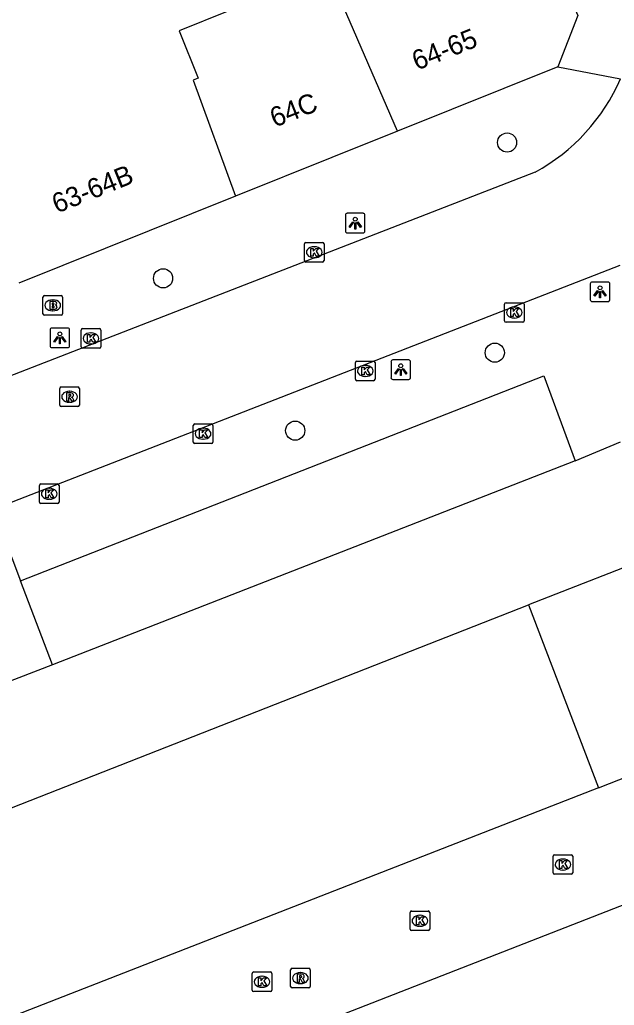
# Model space of a CAD drawing. Extents: x 160379 to 161131, y 383940 to 384849.
# Drawn here: x 160848.9 to 160879.2, y 384718.9 to 384769.3 of the extents above; entities that cross this region are included whole.
import ezdxf

# ---------------------------------------------------------------- set-up
doc = ezdxf.new("R2010")
doc.units = 0
for name, color, linetype in [('IMGEO_Boom', 7, 'Continuous'), ('IMGEO_Brandkraan', 7, 'Continuous'), ('IMGEO_Kolk', 7, 'Continuous'), ('IMGEO_Lichtpunt', 7, 'Continuous'), ('IMGEO_Pand', 7, 'Continuous'), ('IMGEO_Pand_nummerreeks', 7, 'Continuous'), ('IMGEO_Parkeervlak_open', 7, 'Continuous'), ('IMGEO_Rijbaan_lokaal_open', 7, 'Continuous'), ('IMGEO_Rioolput', 7, 'Continuous'), ('IMGEO_Voetpad_open', 7, 'Continuous')]:
    doc.layers.add(name, color=color, linetype=linetype)

msp = doc.modelspace()

# ---------------------------------------------------------------- linework, layer by layer
at = {"layer": 'IMGEO_Boom'}
for centre in [(160873.751, 384762.993), (160856.191, 384756.054), (160873.125, 384752.254), (160862.936, 384748.272)]:
    msp.add_circle(centre, 0.489, dxfattribs=at)
at = {"layer": 'IMGEO_Brandkraan'}
for p, q in [((160850.061, 384754.247), (160850.061, 384755.099)), ((160850.136, 384755.173), (160850.988, 384755.173)), ((160850.549, 384754.953), (160850.574, 384754.953)), ((160851.062, 384755.099), (160851.062, 384754.247)), ((160850.988, 384754.173), (160850.136, 384754.173)), ((160850.572, 384754.393), (160850.547, 384754.393))]:
    msp.add_line(p, q, dxfattribs=at)
for points in [[(160850.061, 384754.247), (160850.061, 384755.099)], [(160850.136, 384755.173), (160850.988, 384755.173)], [(160851.062, 384755.099), (160851.062, 384754.247)], [(160850.409, 384754.873), (160850.409, 384754.473), (160850.622, 384754.473)], [(160850.64, 384754.873), (160850.409, 384754.873)], [(160850.588, 384754.792), (160850.534, 384754.792), (160850.534, 384754.716)], [(160850.534, 384754.716), (160850.587, 384754.716)], [(160850.596, 384754.64), (160850.534, 384754.64), (160850.534, 384754.559)], [(160850.534, 384754.559), (160850.596, 384754.559)], [(160850.988, 384754.173), (160850.136, 384754.173)]]:
    msp.add_lwpolyline(points, dxfattribs=at)
for centre, radius, start, end in [((160850.138, 384755.097), 0.0765, 91.552, 178.448), ((160850.138, 384755.097), 0.0765, 91.552, 178.448), ((160850.986, 384755.097), 0.0765, 1.552, 88.448), ((160850.986, 384755.097), 0.0765, 1.552, 88.448), ((160850.589, 384754.754), 0.0379, 267.8285, 90.9355), ((160850.597, 384754.599), 0.0404, 269.8759, 90.5077), ((160850.628, 384754.724), 0.251, 268.6676, 293.5347), ((160850.644, 384754.728), 0.145, 59.4692, 91.5367), ((160850.669, 384754.775), 0.0922, 285.5137, 58.1501), ((160850.674, 384754.583), 0.105, 301.3115, 78.989), ((160850.138, 384754.249), 0.0765, 181.552, 268.448), ((160850.138, 384754.249), 0.0765, 181.552, 268.448), ((160850.986, 384754.249), 0.0765, 271.552, 358.448), ((160850.986, 384754.249), 0.0765, 271.552, 358.448)]:
    msp.add_arc(centre, radius, start, end, dxfattribs=at)
for centre, major_axis, ratio, start_param, end_param in [((160850.548, 384754.673), (-0.387, 0.002), 0.722429, 4.712389, 7.853982), ((160850.573, 384754.673), (-0.39, 0.002), 0.717154, 1.570796, 4.712389)]:
    msp.add_ellipse(centre, major_axis=major_axis, ratio=ratio, start_param=start_param, end_param=end_param, dxfattribs=at)
at = {"layer": 'IMGEO_Kolk'}
for p, q in [((160863.407, 384756.961), (160863.407, 384757.813)), ((160863.482, 384757.887), (160864.334, 384757.887)), ((160863.895, 384757.667), (160863.92, 384757.667)), ((160864.408, 384757.813), (160864.408, 384756.961)), ((160863.918, 384757.107), (160863.893, 384757.107)), ((160864.334, 384756.887), (160863.482, 384756.887)), ((160873.621, 384753.881), (160873.621, 384754.733)), ((160873.696, 384754.807), (160874.548, 384754.807)), ((160874.109, 384754.587), (160874.134, 384754.587)), ((160874.622, 384754.733), (160874.622, 384753.881)), ((160874.132, 384754.027), (160874.107, 384754.027)), ((160852.011, 384752.558), (160852.011, 384753.41)), ((160852.086, 384753.484), (160852.938, 384753.484)), ((160853.012, 384753.41), (160853.012, 384752.558)), ((160874.548, 384753.807), (160873.696, 384753.807)), ((160852.499, 384753.264), (160852.524, 384753.264)), ((160852.938, 384752.484), (160852.086, 384752.484)), ((160852.522, 384752.704), (160852.497, 384752.704)), ((160866.011, 384750.897), (160866.011, 384751.749)), ((160866.086, 384751.823), (160866.938, 384751.823)), ((160866.499, 384751.603), (160866.524, 384751.603)), ((160867.012, 384751.749), (160867.012, 384750.897)), ((160866.522, 384751.043), (160866.497, 384751.043)), ((160866.938, 384750.823), (160866.086, 384750.823)), ((160857.734, 384747.689), (160857.734, 384748.541)), ((160857.809, 384748.615), (160858.661, 384748.615)), ((160858.222, 384748.395), (160858.247, 384748.395)), ((160858.735, 384748.541), (160858.735, 384747.689)), ((160858.661, 384747.615), (160857.809, 384747.615)), ((160858.245, 384747.835), (160858.22, 384747.835)), ((160849.878, 384744.619), (160849.878, 384745.471)), ((160849.953, 384745.545), (160850.805, 384745.545)), ((160850.879, 384745.471), (160850.879, 384744.619)), ((160850.366, 384745.325), (160850.391, 384745.325)), ((160850.805, 384744.545), (160849.953, 384744.545)), ((160850.389, 384744.765), (160850.364, 384744.765)), ((160876.101, 384725.674), (160876.101, 384726.526)), ((160876.176, 384726.6), (160877.028, 384726.6)), ((160876.589, 384726.38), (160876.614, 384726.38)), ((160877.102, 384726.526), (160877.102, 384725.674)), ((160876.612, 384725.82), (160876.587, 384725.82)), ((160877.028, 384725.6), (160876.176, 384725.6)), ((160868.876, 384723.725), (160869.728, 384723.725)), ((160868.801, 384722.799), (160868.801, 384723.651)), ((160869.289, 384723.505), (160869.314, 384723.505)), ((160869.802, 384723.651), (160869.802, 384722.799)), ((160869.728, 384722.725), (160868.876, 384722.725)), ((160869.312, 384722.945), (160869.287, 384722.945)), ((160860.741, 384719.683), (160860.741, 384720.535)), ((160860.816, 384720.609), (160861.668, 384720.609)), ((160861.229, 384720.389), (160861.254, 384720.389)), ((160861.742, 384720.535), (160861.742, 384719.683)), ((160861.252, 384719.829), (160861.227, 384719.829)), ((160861.668, 384719.609), (160860.816, 384719.609))]:
    msp.add_line(p, q, dxfattribs=at)
for points in [[(160863.407, 384756.961), (160863.407, 384757.813)], [(160863.482, 384757.887), (160864.334, 384757.887)], [(160863.728, 384757.587), (160863.851, 384757.587), (160863.851, 384757.436), (160863.981, 384757.587), (160864.145, 384757.587), (160863.999, 384757.436), (160864.152, 384757.187), (160864, 384757.187), (160863.915, 384757.351), (160863.851, 384757.284), (160863.851, 384757.187), (160863.728, 384757.187), (160863.728, 384757.587)], [(160864.408, 384757.813), (160864.408, 384756.961)], [(160864.334, 384756.887), (160863.482, 384756.887)], [(160873.621, 384753.881), (160873.621, 384754.733)], [(160873.696, 384754.807), (160874.548, 384754.807)], [(160873.942, 384754.507), (160874.065, 384754.507), (160874.065, 384754.356), (160874.195, 384754.507), (160874.359, 384754.507), (160874.213, 384754.356), (160874.366, 384754.107), (160874.214, 384754.107), (160874.129, 384754.271), (160874.065, 384754.204), (160874.065, 384754.107), (160873.942, 384754.107), (160873.942, 384754.507)], [(160874.622, 384754.733), (160874.622, 384753.881)], [(160852.011, 384752.558), (160852.011, 384753.41)], [(160852.086, 384753.484), (160852.938, 384753.484)], [(160853.012, 384753.41), (160853.012, 384752.558)], [(160874.548, 384753.807), (160873.696, 384753.807)], [(160852.332, 384753.184), (160852.455, 384753.184), (160852.455, 384753.033), (160852.585, 384753.184), (160852.749, 384753.184), (160852.603, 384753.033), (160852.756, 384752.784), (160852.604, 384752.784), (160852.519, 384752.948), (160852.455, 384752.881), (160852.455, 384752.784), (160852.332, 384752.784), (160852.332, 384753.184)], [(160852.938, 384752.484), (160852.086, 384752.484)], [(160866.011, 384750.897), (160866.011, 384751.749)], [(160866.086, 384751.823), (160866.938, 384751.823)], [(160866.332, 384751.523), (160866.455, 384751.523), (160866.455, 384751.372), (160866.585, 384751.523), (160866.749, 384751.523), (160866.603, 384751.372), (160866.756, 384751.123), (160866.604, 384751.123), (160866.519, 384751.287), (160866.455, 384751.22), (160866.455, 384751.123), (160866.332, 384751.123), (160866.332, 384751.523)], [(160867.012, 384751.749), (160867.012, 384750.897)], [(160866.938, 384750.823), (160866.086, 384750.823)], [(160857.734, 384747.689), (160857.734, 384748.541)], [(160857.809, 384748.615), (160858.661, 384748.615)], [(160858.735, 384748.541), (160858.735, 384747.689)], [(160858.055, 384748.315), (160858.178, 384748.315), (160858.178, 384748.164), (160858.308, 384748.315), (160858.472, 384748.315), (160858.326, 384748.164), (160858.479, 384747.915), (160858.327, 384747.915), (160858.242, 384748.079), (160858.178, 384748.012), (160858.178, 384747.915), (160858.055, 384747.915), (160858.055, 384748.315)], [(160858.661, 384747.615), (160857.809, 384747.615)], [(160849.878, 384744.619), (160849.878, 384745.471)], [(160849.953, 384745.545), (160850.805, 384745.545)], [(160850.879, 384745.471), (160850.879, 384744.619)], [(160850.199, 384745.245), (160850.322, 384745.245), (160850.322, 384745.094), (160850.452, 384745.245), (160850.616, 384745.245), (160850.47, 384745.094), (160850.623, 384744.845), (160850.471, 384744.845), (160850.386, 384745.009), (160850.322, 384744.942), (160850.322, 384744.845), (160850.199, 384744.845), (160850.199, 384745.245)], [(160850.805, 384744.545), (160849.953, 384744.545)], [(160876.101, 384725.674), (160876.101, 384726.526)], [(160876.176, 384726.6), (160877.028, 384726.6)], [(160876.422, 384726.3), (160876.545, 384726.3), (160876.545, 384726.149), (160876.675, 384726.3), (160876.839, 384726.3), (160876.693, 384726.149), (160876.846, 384725.9), (160876.694, 384725.9), (160876.609, 384726.064), (160876.545, 384725.997), (160876.545, 384725.9), (160876.422, 384725.9), (160876.422, 384726.3)], [(160877.102, 384726.526), (160877.102, 384725.674)], [(160877.028, 384725.6), (160876.176, 384725.6)], [(160868.876, 384723.725), (160869.728, 384723.725)], [(160868.801, 384722.799), (160868.801, 384723.651)], [(160869.122, 384723.425), (160869.245, 384723.425), (160869.245, 384723.274), (160869.375, 384723.425), (160869.539, 384723.425), (160869.393, 384723.274), (160869.546, 384723.025), (160869.394, 384723.025), (160869.309, 384723.189), (160869.245, 384723.122), (160869.245, 384723.025), (160869.122, 384723.025), (160869.122, 384723.425)], [(160869.802, 384723.651), (160869.802, 384722.799)], [(160869.728, 384722.725), (160868.876, 384722.725)], [(160860.741, 384719.683), (160860.741, 384720.535)], [(160860.816, 384720.609), (160861.668, 384720.609)], [(160861.062, 384720.309), (160861.185, 384720.309), (160861.185, 384720.158), (160861.315, 384720.309), (160861.479, 384720.309), (160861.333, 384720.158), (160861.486, 384719.909), (160861.334, 384719.909), (160861.249, 384720.073), (160861.185, 384720.006), (160861.185, 384719.909), (160861.062, 384719.909), (160861.062, 384720.309)], [(160861.742, 384720.535), (160861.742, 384719.683)], [(160861.668, 384719.609), (160860.816, 384719.609)]]:
    msp.add_lwpolyline(points, dxfattribs=at)
for centre, start, end in [((160863.484, 384757.811), 91.552, 178.448), ((160863.484, 384757.811), 91.552, 178.448), ((160864.332, 384757.811), 1.552, 88.448), ((160864.332, 384757.811), 1.552, 88.448), ((160863.484, 384756.963), 181.552, 268.448), ((160863.484, 384756.963), 181.552, 268.448), ((160864.332, 384756.963), 271.552, 358.448), ((160864.332, 384756.963), 271.552, 358.448), ((160873.698, 384754.731), 91.552, 178.448), ((160873.698, 384754.731), 91.552, 178.448), ((160874.546, 384754.731), 1.552, 88.448), ((160874.546, 384754.731), 1.552, 88.448), ((160852.088, 384753.408), 91.552, 178.448), ((160852.088, 384753.408), 91.552, 178.448), ((160852.936, 384753.408), 1.552, 88.448), ((160852.936, 384753.408), 1.552, 88.448), ((160873.698, 384753.883), 181.552, 268.448), ((160873.698, 384753.883), 181.552, 268.448), ((160874.546, 384753.883), 271.552, 358.448), ((160874.546, 384753.883), 271.552, 358.448), ((160852.088, 384752.56), 181.552, 268.448), ((160852.088, 384752.56), 181.552, 268.448), ((160852.936, 384752.56), 271.552, 358.448), ((160852.936, 384752.56), 271.552, 358.448), ((160866.088, 384751.747), 91.552, 178.448), ((160866.088, 384751.747), 91.552, 178.448), ((160866.936, 384751.747), 1.552, 88.448), ((160866.936, 384751.747), 1.552, 88.448), ((160866.088, 384750.899), 181.552, 268.448), ((160866.088, 384750.899), 181.552, 268.448), ((160866.936, 384750.899), 271.552, 358.448), ((160866.936, 384750.899), 271.552, 358.448), ((160857.811, 384748.539), 91.552, 178.448), ((160857.811, 384748.539), 91.552, 178.448), ((160858.659, 384748.539), 1.552, 88.448), ((160858.659, 384748.539), 1.552, 88.448), ((160857.811, 384747.691), 181.552, 268.448), ((160857.811, 384747.691), 181.552, 268.448), ((160858.659, 384747.691), 271.552, 358.448), ((160858.659, 384747.691), 271.552, 358.448), ((160849.955, 384745.469), 91.552, 178.448), ((160849.955, 384745.469), 91.552, 178.448), ((160850.803, 384745.469), 1.552, 88.448), ((160850.803, 384745.469), 1.552, 88.448), ((160849.955, 384744.621), 181.552, 268.448), ((160849.955, 384744.621), 181.552, 268.448), ((160850.803, 384744.621), 271.552, 358.448), ((160850.803, 384744.621), 271.552, 358.448), ((160876.178, 384726.524), 91.552, 178.448), ((160876.178, 384726.524), 91.552, 178.448), ((160877.026, 384726.524), 1.552, 88.448), ((160877.026, 384726.524), 1.552, 88.448), ((160876.178, 384725.676), 181.552, 268.448), ((160876.178, 384725.676), 181.552, 268.448), ((160877.026, 384725.676), 271.552, 358.448), ((160877.026, 384725.676), 271.552, 358.448), ((160868.878, 384723.649), 91.552, 178.448), ((160868.878, 384723.649), 91.552, 178.448), ((160869.726, 384723.649), 1.552, 88.448), ((160869.726, 384723.649), 1.552, 88.448), ((160868.878, 384722.801), 181.552, 268.448), ((160868.878, 384722.801), 181.552, 268.448), ((160869.726, 384722.801), 271.552, 358.448), ((160869.726, 384722.801), 271.552, 358.448), ((160860.818, 384720.533), 91.552, 178.448), ((160860.818, 384720.533), 91.552, 178.448), ((160861.666, 384720.533), 1.552, 88.448), ((160861.666, 384720.533), 1.552, 88.448), ((160860.818, 384719.685), 181.552, 268.448), ((160860.818, 384719.685), 181.552, 268.448), ((160861.666, 384719.685), 271.552, 358.448), ((160861.666, 384719.685), 271.552, 358.448)]:
    msp.add_arc(centre, 0.0765, start, end, dxfattribs=at)
for centre, major_axis, ratio, start_param, end_param in [((160863.894, 384757.387), (-0.387, 0.002), 0.722429, 4.712389, 7.853982), ((160863.919, 384757.387), (-0.39, 0.002), 0.717154, 1.570796, 4.712389), ((160874.108, 384754.307), (-0.387, 0.002), 0.722429, 4.712389, 7.853982), ((160874.133, 384754.307), (-0.39, 0.002), 0.717154, 1.570796, 4.712389), ((160852.498, 384752.984), (-0.387, 0.002), 0.722429, 4.712389, 7.853982), ((160852.523, 384752.984), (-0.39, 0.002), 0.717154, 1.570796, 4.712389), ((160866.498, 384751.323), (-0.387, 0.002), 0.722429, 4.712389, 7.853982), ((160866.523, 384751.323), (-0.39, 0.002), 0.717154, 1.570796, 4.712389), ((160858.221, 384748.115), (-0.387, 0.002), 0.722429, 4.712389, 7.853982), ((160858.246, 384748.115), (-0.39, 0.002), 0.717154, 1.570796, 4.712389), ((160850.365, 384745.045), (-0.387, 0.002), 0.722429, 4.712389, 7.853982), ((160850.39, 384745.045), (-0.39, 0.002), 0.717154, 1.570796, 4.712389), ((160876.588, 384726.1), (-0.387, 0.002), 0.722429, 4.712389, 7.853982), ((160876.613, 384726.1), (-0.39, 0.002), 0.717154, 1.570796, 4.712389), ((160869.288, 384723.225), (-0.387, 0.002), 0.722429, 4.712389, 7.853982), ((160869.313, 384723.225), (-0.39, 0.002), 0.717154, 1.570796, 4.712389), ((160861.228, 384720.109), (-0.387, 0.002), 0.722429, 4.712389, 7.853982), ((160861.253, 384720.109), (-0.39, 0.002), 0.717154, 1.570796, 4.712389)]:
    msp.add_ellipse(centre, major_axis=major_axis, ratio=ratio, start_param=start_param, end_param=end_param, dxfattribs=at)
at = {"layer": 'IMGEO_Lichtpunt'}
for p, q in [((160865.501, 384759.281), (160865.501, 384758.474)), ((160865.501, 384759.281), (160865.501, 384758.474)), ((160866.403, 384759.376), (160865.595, 384759.376)), ((160866.403, 384759.376), (160865.595, 384759.376)), ((160866.497, 384758.474), (160866.497, 384759.281)), ((160866.497, 384758.474), (160866.497, 384759.281)), ((160865.595, 384758.38), (160866.403, 384758.38)), ((160865.595, 384758.38), (160866.403, 384758.38)), ((160877.999, 384755.771), (160877.999, 384754.964)), ((160877.999, 384755.771), (160877.999, 384754.964)), ((160878.901, 384755.866), (160878.093, 384755.866)), ((160878.901, 384755.866), (160878.093, 384755.866)), ((160878.995, 384754.964), (160878.995, 384755.771)), ((160878.995, 384754.964), (160878.995, 384755.771)), ((160878.093, 384754.87), (160878.901, 384754.87)), ((160878.093, 384754.87), (160878.901, 384754.87)), ((160850.422, 384753.416), (160850.422, 384752.609)), ((160850.422, 384753.416), (160850.422, 384752.609)), ((160851.324, 384753.511), (160850.516, 384753.511)), ((160851.324, 384753.511), (160850.516, 384753.511)), ((160851.418, 384752.609), (160851.418, 384753.416)), ((160851.418, 384752.609), (160851.418, 384753.416)), ((160850.516, 384752.515), (160851.324, 384752.515)), ((160850.516, 384752.515), (160851.324, 384752.515)), ((160867.826, 384751.788), (160867.826, 384750.981)), ((160867.826, 384751.788), (160867.826, 384750.981)), ((160868.728, 384751.883), (160867.92, 384751.883)), ((160868.728, 384751.883), (160867.92, 384751.883)), ((160868.822, 384750.981), (160868.822, 384751.788)), ((160868.822, 384750.981), (160868.822, 384751.788)), ((160867.92, 384750.887), (160868.728, 384750.887)), ((160867.92, 384750.887), (160868.728, 384750.887))]:
    msp.add_line(p, q, dxfattribs=at)
for points in [[(160865.875, 384758.945), (160865.914, 384758.917), (160865.726, 384758.655), (160865.688, 384758.682), (160865.875, 384758.945)], [(160866.087, 384758.917), (160866.125, 384758.944), (160866.312, 384758.682), (160866.273, 384758.654), (160866.087, 384758.917)], [(160865.977, 384758.897), (160866.024, 384758.897), (160866.024, 384758.575), (160865.977, 384758.575), (160865.977, 384758.897)], [(160878.373, 384755.435), (160878.412, 384755.407), (160878.224, 384755.145), (160878.186, 384755.172), (160878.373, 384755.435)], [(160878.585, 384755.407), (160878.623, 384755.434), (160878.81, 384755.172), (160878.771, 384755.144), (160878.585, 384755.407)], [(160878.475, 384755.387), (160878.522, 384755.387), (160878.522, 384755.065), (160878.475, 384755.065), (160878.475, 384755.387)], [(160850.796, 384753.08), (160850.835, 384753.052), (160850.647, 384752.79), (160850.609, 384752.817), (160850.796, 384753.08)], [(160850.898, 384753.032), (160850.945, 384753.032), (160850.945, 384752.71), (160850.898, 384752.71), (160850.898, 384753.032)], [(160851.008, 384753.052), (160851.046, 384753.079), (160851.233, 384752.817), (160851.194, 384752.789), (160851.008, 384753.052)], [(160868.2, 384751.452), (160868.239, 384751.424), (160868.051, 384751.162), (160868.013, 384751.189), (160868.2, 384751.452)], [(160868.302, 384751.404), (160868.349, 384751.404), (160868.349, 384751.082), (160868.302, 384751.082), (160868.302, 384751.404)], [(160868.412, 384751.424), (160868.45, 384751.451), (160868.637, 384751.189), (160868.598, 384751.161), (160868.412, 384751.424)]]:
    msp.add_lwpolyline(points, dxfattribs=at)
for centre in [(160866, 384759.079), (160878.498, 384755.569), (160850.921, 384753.214), (160868.325, 384751.586)]:
    msp.add_circle(centre, 0.0994, dxfattribs=at)
for centre, start, end in [((160865.595, 384759.281), 90, 180), ((160865.595, 384759.281), 90, 180), ((160866.403, 384759.281), 0, 90), ((160866.403, 384759.281), 0, 90), ((160865.595, 384758.474), 180, 270), ((160865.595, 384758.474), 180, 270), ((160866.403, 384758.474), 270, 0), ((160866.403, 384758.474), 270, 360), ((160878.093, 384755.771), 90, 180), ((160878.093, 384755.771), 90, 180), ((160878.901, 384755.771), 0, 90), ((160878.901, 384755.771), 0, 90), ((160878.093, 384754.964), 180, 270), ((160878.093, 384754.964), 180, 270), ((160878.901, 384754.964), 270, 0), ((160878.901, 384754.964), 270, 360), ((160850.516, 384753.416), 90, 180), ((160850.516, 384753.416), 90, 180), ((160851.324, 384753.416), 0, 90), ((160851.324, 384753.416), 0, 90), ((160850.516, 384752.609), 180, 270), ((160850.516, 384752.609), 180, 270), ((160851.324, 384752.609), 270, 0), ((160851.324, 384752.609), 270, 360), ((160867.92, 384751.788), 90, 180), ((160867.92, 384751.788), 90, 180), ((160868.728, 384751.788), 0, 90), ((160868.728, 384751.788), 0, 90), ((160867.92, 384750.981), 180, 270), ((160867.92, 384750.981), 180, 270), ((160868.728, 384750.981), 270, 0), ((160868.728, 384750.981), 270, 360)]:
    msp.add_arc(centre, 0.0946, start, end, dxfattribs=at)
at = {"layer": 'IMGEO_Pand'}
for points in [[(160875.042, 384774.864), (160876.822, 384770.752), (160877.37, 384769.486), (160876.349, 384766.863)], [(160868.156, 384763.572), (160864.618, 384771.757)], [(160859.553, 384769.72), (160857.006, 384768.696), (160857.978, 384766.277), (160857.724, 384766.175), (160859.89, 384760.251)], [(160876.349, 384766.863), (160868.156, 384763.572)], [(160868.156, 384763.572), (160864.813, 384762.229), (160859.89, 384760.251)], [(160859.89, 384760.251), (160848.836, 384755.81)]]:
    msp.add_lwpolyline(points, dxfattribs=at)
at = {"layer": 'IMGEO_Parkeervlak_open'}
for points in [[(160848.912, 384740.593), (160875.625, 384751.073), (160877.221, 384746.723)], [(160874.848, 384739.37), (160878.411, 384730.02)]]:
    msp.add_lwpolyline(points, dxfattribs=at)
at = {"layer": 'IMGEO_Rijbaan_lokaal_open'}
for points in [[(160875.178, 384761.474), (160820.307, 384740.149)], [(160847.52, 384744.264), (160879.523, 384756.719)], [(160877.221, 384746.723), (160879.537, 384747.693)], [(160877.221, 384746.723), (160850.541, 384736.296)], [(160847.52, 384744.264), (160848.912, 384740.593)], [(160881.728, 384742.064), (160874.848, 384739.37)], [(160850.541, 384736.296), (160848.912, 384740.593)], [(160820.67, 384718.206), (160846.624, 384728.28), (160874.848, 384739.37)], [(160850.541, 384736.296), (160845.161, 384734.231)], [(160878.411, 384730.02), (160885.283, 384732.732)], [(160878.411, 384730.02), (160826.499, 384709.757), (160824.191, 384708.865)], [(160833.184, 384705.883), (160880.591, 384724.4)]]:
    msp.add_lwpolyline(points, dxfattribs=at)
msp.add_arc((160870.399, 384770.219), 9.966, 298.6543, 336.5661, dxfattribs=at)
at = {"layer": 'IMGEO_Rioolput'}
for p, q in [((160850.918, 384749.576), (160850.918, 384750.428)), ((160850.993, 384750.502), (160851.845, 384750.502)), ((160851.919, 384750.428), (160851.919, 384749.576)), ((160851.406, 384750.282), (160851.431, 384750.282)), ((160851.845, 384749.502), (160850.993, 384749.502)), ((160851.429, 384749.722), (160851.404, 384749.722)), ((160862.701, 384719.87), (160862.701, 384720.722)), ((160862.776, 384720.796), (160863.628, 384720.796)), ((160863.702, 384720.722), (160863.702, 384719.87)), ((160863.189, 384720.576), (160863.214, 384720.576)), ((160863.628, 384719.796), (160862.776, 384719.796)), ((160863.212, 384720.016), (160863.187, 384720.016))]:
    msp.add_line(p, q, dxfattribs=at)
for points in [[(160850.918, 384749.576), (160850.918, 384750.428)], [(160850.993, 384750.502), (160851.845, 384750.502)], [(160851.919, 384750.428), (160851.919, 384749.576)], [(160851.507, 384750.2), (160851.255, 384750.202), (160851.255, 384749.802)], [(160851.255, 384749.802), (160851.379, 384749.802), (160851.379, 384749.964), (160851.39, 384749.964)], [(160851.433, 384750.121), (160851.379, 384750.121), (160851.379, 384750.04)], [(160851.379, 384750.04), (160851.431, 384750.04)], [(160851.437, 384749.935), (160851.508, 384749.802), (160851.648, 384749.802), (160851.583, 384749.928)], [(160851.845, 384749.502), (160850.993, 384749.502)], [(160862.701, 384719.87), (160862.701, 384720.722)], [(160862.776, 384720.796), (160863.628, 384720.796)], [(160863.702, 384720.722), (160863.702, 384719.87)], [(160863.29, 384720.494), (160863.038, 384720.496), (160863.038, 384720.096)], [(160863.038, 384720.096), (160863.162, 384720.096), (160863.162, 384720.258), (160863.173, 384720.258)], [(160863.216, 384720.415), (160863.162, 384720.415), (160863.162, 384720.334)], [(160863.162, 384720.334), (160863.214, 384720.334)], [(160863.22, 384720.229), (160863.291, 384720.096), (160863.431, 384720.096), (160863.366, 384720.222)], [(160863.628, 384719.796), (160862.776, 384719.796)]]:
    msp.add_lwpolyline(points, dxfattribs=at)
for centre, radius, start, end in [((160850.995, 384750.426), 0.0765, 91.552, 178.448), ((160850.995, 384750.426), 0.0765, 91.552, 178.448), ((160851.843, 384750.426), 0.0765, 1.552, 88.448), ((160851.843, 384750.426), 0.0765, 1.552, 88.448), ((160851.389, 384749.911), 0.0533, 26.0293, 88.6989), ((160851.415, 384750.229), 0.19, 274.7715, 282.9687), ((160851.439, 384750.025), 0.0964, 77.0061, 93.1865), ((160851.453, 384750.082), 0.0378, 276.6634, 79.6772), ((160851.506, 384750.09), 0.109, 350.3612, 89.416), ((160851.504, 384750.09), 0.112, 277.5842, 350.9817), ((160851.488, 384749.875), 0.108, 29.5134, 73.7905), ((160850.995, 384749.578), 0.0765, 181.552, 268.448), ((160850.995, 384749.578), 0.0765, 181.552, 268.448), ((160851.843, 384749.578), 0.0765, 271.552, 358.448), ((160851.843, 384749.578), 0.0765, 271.552, 358.448), ((160862.778, 384720.72), 0.0765, 91.552, 178.448), ((160862.778, 384720.72), 0.0765, 91.552, 178.448), ((160863.626, 384720.72), 0.0765, 1.552, 88.448), ((160863.626, 384720.72), 0.0765, 1.552, 88.448), ((160863.172, 384720.205), 0.0533, 26.0293, 88.6989), ((160863.198, 384720.523), 0.19, 274.7715, 282.9687), ((160863.222, 384720.319), 0.0964, 77.0061, 93.1865), ((160863.236, 384720.376), 0.0378, 276.6634, 79.6772), ((160863.289, 384720.384), 0.109, 350.3612, 89.416), ((160863.287, 384720.384), 0.112, 277.5842, 350.9817), ((160863.271, 384720.169), 0.108, 29.5134, 73.7905), ((160862.778, 384719.872), 0.0765, 181.552, 268.448), ((160862.778, 384719.872), 0.0765, 181.552, 268.448), ((160863.626, 384719.872), 0.0765, 271.552, 358.448), ((160863.626, 384719.872), 0.0765, 271.552, 358.448)]:
    msp.add_arc(centre, radius, start, end, dxfattribs=at)
for centre, major_axis, ratio, start_param, end_param in [((160851.405, 384750.002), (-0.387, 0.002), 0.722429, 4.712389, 7.853982), ((160851.43, 384750.002), (-0.39, 0.002), 0.717154, 1.570796, 4.712389), ((160863.188, 384720.296), (-0.387, 0.002), 0.722429, 4.712389, 7.853982), ((160863.213, 384720.296), (-0.39, 0.002), 0.717154, 1.570796, 4.712389)]:
    msp.add_ellipse(centre, major_axis=major_axis, ratio=ratio, start_param=start_param, end_param=end_param, dxfattribs=at)
at = {"layer": 'IMGEO_Voetpad_open'}
msp.add_lwpolyline([(160876.349, 384766.863), (160879.543, 384766.256)], dxfattribs=at)

# ---------------------------------------------------------------- texts
at = {"layer": 'IMGEO_Pand_nummerreeks'}
for s, rotation, p in [('64-65', 21.7394, (160869.148, 384766.665)), ('64C', 21.3396, (160861.888, 384763.754)), ('63-64B', 21.8825, (160850.77, 384759.36))]:
    msp.add_text(s, height=1, rotation=rotation, dxfattribs=at).set_placement(p)

doc.saveas('drawing.dxf')
